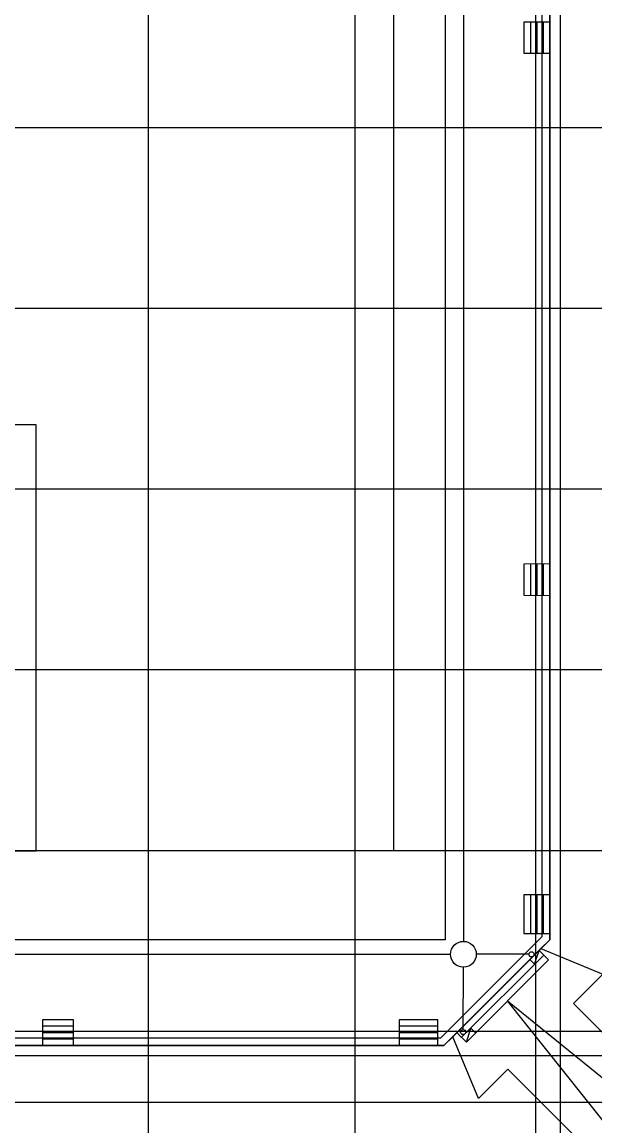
# Model space of a CAD drawing. Extents: x -264222 to -263592, y -1242345 to -1242048.
# Drawn here: x -263832.36 to -263810.17, y -1242227.54 to -1242184.78 of the extents above; entities that cross this region are included whole.
import ezdxf

# ---------------------------------------------------------------- set-up
doc = ezdxf.new("R2010")
doc.units = 0
doc.layers.add('HESCON_OSI_STAVBY_KFA', color=7, linetype='Continuous')
doc.layers.add('KFA_2D_SITUACIA_DSP', color=7, linetype='Continuous')

msp = doc.modelspace()

# ---------------------------------------------------------------- linework, layer by layer
at = {"layer": 'HESCON_OSI_STAVBY_KFA'}
for p, q in [((-263827.468, -1242083.237), (-263827.468, -1242246.707)), ((-263819.468, -1242083.237), (-263819.468, -1242246.707)), ((-263812.468, -1242083.237), (-263812.468, -1242246.707)), ((-263811.518, -1242083.237), (-263811.518, -1242246.707)), ((-263792.653, -1242188.882), (-263909.343, -1242188.882)), ((-263792.653, -1242195.882), (-263917.263, -1242195.882)), ((-263792.653, -1242202.882), (-263909.343, -1242202.882)), ((-263792.653, -1242209.882), (-263909.343, -1242209.882)), ((-263792.653, -1242216.882), (-263911.523, -1242216.882)), ((-263792.653, -1242223.882), (-263911.523, -1242223.882)), ((-263792.653, -1242224.832), (-263911.523, -1242224.832)), ((-263792.653, -1242226.632), (-263911.523, -1242226.632))]:
    msp.add_line(p, q, dxfattribs=at)
at = {"layer": 'KFA_2D_SITUACIA_DSP'}
for p, q in [((-263815.263, -1242164.687), (-263815.263, -1242220.396)), ((-263811.918, -1242184.782), (-263812.918, -1242184.782)), ((-263812.918, -1242184.782), (-263812.918, -1242185.982)), ((-263812.668, -1242184.782), (-263812.668, -1242185.982)), ((-263812.418, -1242184.782), (-263812.418, -1242185.982)), ((-263812.168, -1242184.782), (-263812.168, -1242185.982)), ((-263812.918, -1242185.982), (-263811.918, -1242185.982)), ((-263811.924, -1242205.773), (-263812.918, -1242205.782)), ((-263812.918, -1242205.782), (-263812.918, -1242206.982)), ((-263812.668, -1242205.782), (-263812.668, -1242206.982)), ((-263812.418, -1242205.782), (-263812.418, -1242206.982)), ((-263812.168, -1242205.782), (-263812.168, -1242206.982)), ((-263812.918, -1242206.982), (-263811.924, -1242206.991)), ((-263811.939, -1242218.592), (-263812.918, -1242218.592)), ((-263812.918, -1242218.592), (-263812.918, -1242220.092)), ((-263812.668, -1242218.592), (-263812.668, -1242220.092)), ((-263812.418, -1242218.592), (-263812.418, -1242220.092)), ((-263812.168, -1242218.592), (-263812.168, -1242220.092)), ((-263812.918, -1242220.092), (-263811.918, -1242220.092)), ((-263851.668, -1242220.896), (-263815.763, -1242220.896)), ((-263815.516, -1242223.929), (-263812.335, -1242220.747)), ((-263815.334, -1242224.112), (-263812.152, -1242220.929)), ((-263811.968, -1242221.113), (-263815.15, -1242224.295)), ((-263812.725, -1242220.896), (-263814.763, -1242220.896)), ((-263812.504, -1242221.284), (-263812.688, -1242221.101)), ((-263812.506, -1242221.283), (-263812.335, -1242220.747)), ((-263812.151, -1242220.931), (-263812.335, -1242220.747)), ((-263811.968, -1242221.113), (-263812.152, -1242220.929)), ((-263815.27, -1242223.809), (-263815.264, -1242221.396)), ((-263830.369, -1242223.432), (-263831.567, -1242223.432)), ((-263831.567, -1242223.432), (-263831.567, -1242224.432)), ((-263830.369, -1242223.682), (-263831.567, -1242223.682)), ((-263830.369, -1242224.432), (-263830.369, -1242223.432)), ((-263816.259, -1242223.432), (-263817.757, -1242223.432)), ((-263817.757, -1242223.432), (-263817.757, -1242224.432)), ((-263816.259, -1242223.682), (-263817.757, -1242223.682)), ((-263816.259, -1242224.432), (-263816.259, -1242223.432)), ((-263830.369, -1242223.932), (-263831.567, -1242223.932)), ((-263816.259, -1242223.932), (-263817.757, -1242223.932)), ((-263815.333, -1242224.113), (-263815.516, -1242223.929)), ((-263815.15, -1242224.295), (-263815.334, -1242224.112)), ((-263815.15, -1242224.295), (-263814.98, -1242223.758)), ((-263814.797, -1242223.942), (-263814.98, -1242223.758)), ((-263830.369, -1242224.182), (-263831.567, -1242224.182)), ((-263816.259, -1242224.182), (-263817.757, -1242224.182))]:
    msp.add_line(p, q, dxfattribs=at)
for points in [[(-263816.02, -1242224.432), (-263811.918, -1242220.33), (-263811.918, -1242108.434), (-263816.02, -1242104.332), (-263887.916, -1242104.332), (-263892.018, -1242108.434), (-263892.018, -1242147.332), (-263893.618, -1242147.332), (-263893.618, -1242162.382), (-263894.718, -1242162.382), (-263894.718, -1242166.382), (-263893.618, -1242166.382), (-263893.618, -1242181.432), (-263892.018, -1242181.432), (-263892.018, -1242220.33), (-263887.916, -1242224.432)], [(-263816.144, -1242224.132), (-263812.218, -1242220.206), (-263812.218, -1242108.558), (-263816.144, -1242104.632), (-263887.792, -1242104.632), (-263891.718, -1242108.558), (-263891.718, -1242147.632), (-263893.318, -1242147.632), (-263893.318, -1242162.682), (-263894.418, -1242162.682), (-263894.418, -1242166.082), (-263893.318, -1242166.082), (-263893.318, -1242181.132), (-263891.718, -1242181.132), (-263891.718, -1242220.206), (-263887.792, -1242224.132)], [(-263887.968, -1242108.434), (-263815.968, -1242108.434), (-263815.968, -1242220.33), (-263887.968, -1242220.33)], [(-263885.968, -1242111.882), (-263817.968, -1242111.882), (-263817.968, -1242216.882), (-263885.968, -1242216.882)], [(-263831.808, -1242200.382), (-263872.128, -1242200.382), (-263872.128, -1242216.882), (-263831.808, -1242216.882)], [(-263812.688, -1242221.101), (-263812.506, -1242221.283), (-263812.335, -1242220.747)], [(-263814.98, -1242223.758), (-263815.334, -1242224.112), (-263815.15, -1242224.295)]]:
    msp.add_lwpolyline(points, close=True, dxfattribs=at)
for points in [[(-263811.918, -1242108.434), (-263811.918, -1242220.33), (-263812.262, -1242220.675), (-263809.862, -1242221.669), (-263810.999, -1242222.806), (-263807.039, -1242226.765), (-263809.585, -1242229.311), (-263813.545, -1242225.351), (-263814.681, -1242226.488), (-263815.675, -1242224.088), (-263816.02, -1242224.432), (-263887.916, -1242224.432), (-263888.26, -1242224.088), (-263889.254, -1242226.488), (-263890.391, -1242225.351), (-263894.351, -1242229.311), (-263896.896, -1242226.765), (-263892.937, -1242222.806), (-263894.073, -1242221.669), (-263891.673, -1242220.675), (-263892.018, -1242220.33), (-263892.018, -1242181.432)], [(-263807.941, -1242230.956), (-263813.544, -1242225.352), (-263814.681, -1242226.488), (-263815.675, -1242224.088), (-263812.262, -1242220.675)], [(-263812.262, -1242220.675), (-263809.863, -1242221.669), (-263810.999, -1242222.806), (-263805.392, -1242228.407)], [(-263803.204, -1242235.693), (-263813.559, -1242222.704), (-263800.652, -1242233.141)]]:
    msp.add_lwpolyline(points, dxfattribs=at)
for centre, radius in [((-263815.263, -1242220.896), 0.5), ((-263812.625, -1242220.896), 0.1), ((-263815.27, -1242223.909), 0.1)]:
    msp.add_circle(centre, radius, dxfattribs=at)

doc.saveas('drawing.dxf')
